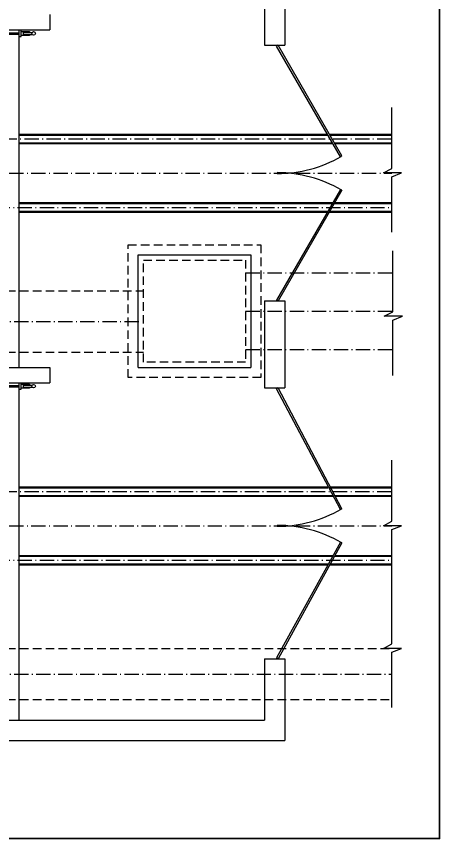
# Model space of a CAD drawing. Extents: x -4160 to -2690, y -474 to 714.
# Drawn here: x -3413.5 to -3330.8, y 130.5 to 291.3 of the extents above; entities that cross this region are included whole.
import ezdxf

# ---------------------------------------------------------------- set-up
doc = ezdxf.new("R2010")
doc.units = 0
doc.header["$LTSCALE"] = 0.56
doc.linetypes.add('DOT_DASHED', pattern=[7.7, 5, -1.2, 0.3, -1.2])
doc.linetypes.add('MEDIUM_DASHED', pattern=[4.5, 3, -1.5])
for name, color, linetype, lineweight in [('1', 7, 'Continuous', 25), ('4', 7, 'Continuous', 25), ('5', 7, 'Continuous', 35)]:
    doc.layers.add(name, color=color, linetype=linetype, lineweight=lineweight)

msp = doc.modelspace()

# ---------------------------------------------------------------- linework, layer by layer
at = {"layer": '1'}
for p, q in [((-3365.0303, 323.5704), (-3365.0303, 285.6544)), ((-3361.0303, 323.5704), (-3361.0303, 285.6544)), ((-3407.0303, 291.6544), (-3407.0303, 288.6544)), ((-3477.0303, 288.6544), (-3407.0303, 288.6544)), ((-3436.5423, 288.0984), (-3413.0303, 288.0984)), ((-3413.0303, 288.6544), (-3413.0303, 222.6544)), ((-3413.0303, 287.8584), (-3413.0303, 288.0984)), ((-3412.1303, 288.1824), (-3410.4543, 288.1824)), ((-3412.1303, 287.7824), (-3412.1303, 288.1824)), ((-3436.5423, 287.8584), (-3413.0303, 287.8584)), ((-3412.1303, 287.7824), (-3410.4543, 287.7824)), ((-3365.0303, 285.6544), (-3361.0303, 285.6544)), ((-3362.3583, 285.6504), (-3362.6583, 285.4784)), ((-3350.1583, 263.8264), (-3362.6583, 285.4784)), ((-3349.8583, 264.0024), (-3362.3583, 285.6504)), ((-3349.8583, 264.0024), (-3350.1583, 263.8264)), ((-3350.1583, 257.4784), (-3362.6583, 235.8304)), ((-3349.8583, 257.3064), (-3350.1583, 257.4784)), ((-3349.8583, 257.3064), (-3362.3583, 235.6544)), ((-3365.0303, 235.6544), (-3361.0303, 235.6544)), ((-3365.0303, 235.6544), (-3365.0303, 218.6544)), ((-3362.3583, 235.6544), (-3362.6583, 235.8304)), ((-3361.0303, 235.6544), (-3361.0303, 218.6544)), ((-3477.0303, 222.6544), (-3407.0303, 222.6544)), ((-3407.0303, 222.6544), (-3407.0303, 219.6544)), ((-3477.0303, 219.6544), (-3407.0303, 219.6544)), ((-3436.5423, 219.0984), (-3413.0303, 219.0984)), ((-3436.5423, 218.8584), (-3413.0303, 218.8584)), ((-3413.0303, 219.6544), (-3413.0303, 153.6544)), ((-3413.0303, 218.8584), (-3413.0303, 219.0984)), ((-3412.1303, 219.1824), (-3410.4543, 219.1824)), ((-3412.1303, 218.7824), (-3412.1303, 219.1824)), ((-3412.1303, 218.7824), (-3410.4543, 218.7824)), ((-3365.0303, 218.6544), (-3361.0303, 218.6544)), ((-3362.3583, 218.6504), (-3362.6583, 218.4784)), ((-3350.1583, 194.8264), (-3362.6583, 218.4784)), ((-3349.8583, 195.0024), (-3362.3583, 218.6504)), ((-3349.8583, 195.0024), (-3350.1583, 194.8264)), ((-3350.1583, 188.4784), (-3362.6583, 165.8304)), ((-3349.8583, 188.3064), (-3362.3583, 165.6544)), ((-3349.8583, 188.3064), (-3350.1583, 188.4784)), ((-3365.0303, 165.6544), (-3361.0303, 165.6544)), ((-3365.0303, 165.6544), (-3365.0303, 153.6544)), ((-3362.3583, 165.6544), (-3362.6583, 165.8304)), ((-3361.0303, 165.6544), (-3361.0303, 149.6544)), ((-3477.0303, 153.6544), (-3365.0303, 153.6544)), ((-3481.0303, 149.6544), (-3361.0303, 149.6544))]:
    msp.add_line(p, q, dxfattribs=at)
for points in [[(-3413.0303, 287.3984), (-3412.5943, 287.3984), (-3412.5943, 288.5904), (-3413.0303, 288.5904)], [(-3413.0303, 218.3984), (-3412.5943, 218.3984), (-3412.5943, 219.5904), (-3413.0303, 219.5904)]]:
    msp.add_lwpolyline(points, close=True, dxfattribs=at)
for points in [[(-3410.9823, 287.7824), (-3410.9823, 287.5744), (-3412.5943, 287.5744), (-3412.5943, 288.3864), (-3410.9823, 288.3864), (-3410.9823, 288.1824)], [(-3410.9823, 218.7824), (-3410.9823, 218.5744), (-3412.5943, 218.5744), (-3412.5943, 219.3864), (-3410.9823, 219.3864), (-3410.9823, 219.1824)]]:
    msp.add_lwpolyline(points, dxfattribs=at)
for centre in [(-3410.1681, 287.981), (-3410.1681, 218.981)]:
    msp.add_circle(centre, 0.3454, dxfattribs=at)
for centre, start, end in [((-3362.5313, 285.6494), 270.06351, 299.94999), ((-3362.5313, 235.6574), 60.05001, 89.93649), ((-3362.5313, 216.6494), 270.06351, 299.94999), ((-3362.5313, 166.6574), 60.05001, 89.93649)]:
    msp.add_arc(centre, 25.0859, start, end, dxfattribs=at)
at = {"layer": '4', "linetype": 'DOT_DASHED'}
for p, q in [((-3459.4063, 267.3544), (-3340.0743, 267.3544)), ((-3470.9863, 260.6544), (-3340.0743, 260.6544)), ((-3439.1663, 253.9544), (-3340.0743, 253.9544)), ((-3368.7023, 241.1544), (-3340.0743, 241.1544)), ((-3368.7023, 233.6544), (-3340.0743, 233.6544)), ((-3435.5303, 231.6544), (-3389.1023, 231.6544)), ((-3368.7023, 226.1544), (-3340.0743, 226.1544)), ((-3459.4063, 198.3544), (-3340.0743, 198.3544)), ((-3470.9863, 191.6544), (-3340.0743, 191.6544)), ((-3470.9863, 191.6544), (-3340.0743, 191.6544)), ((-3439.1663, 184.9544), (-3340.0743, 184.9544)), ((-3435.5303, 162.6544), (-3340.0743, 162.6544))]:
    msp.add_line(p, q, dxfattribs=at)
at = {"layer": '4'}
for p, q in [((-3413.0303, 268.2784), (-3352.7303, 268.2784)), ((-3413.0303, 268.1024), (-3352.6263, 268.1024)), ((-3352.3263, 268.2784), (-3340.0743, 268.2784)), ((-3352.2263, 268.1024), (-3340.0743, 268.1024)), ((-3413.0303, 266.6024), (-3351.7623, 266.6024)), ((-3413.0303, 266.4264), (-3351.6623, 266.4264)), ((-3351.3583, 266.6024), (-3340.0743, 266.6024)), ((-3351.2583, 266.4264), (-3340.0743, 266.4264)), ((-3413.0303, 254.8784), (-3351.7103, 254.8784)), ((-3413.0303, 254.7024), (-3351.8103, 254.7024)), ((-3351.4063, 254.7024), (-3340.0743, 254.7024)), ((-3351.3063, 254.8784), (-3340.0743, 254.8784)), ((-3413.0303, 253.2024), (-3352.6783, 253.2024)), ((-3413.0303, 253.0264), (-3352.7783, 253.0264)), ((-3352.3743, 253.0264), (-3340.0743, 253.0264)), ((-3352.2743, 253.2024), (-3340.0743, 253.2024)), ((-3389.7023, 222.6544), (-3389.7023, 244.6544)), ((-3389.7023, 244.6544), (-3367.7023, 244.6544)), ((-3367.7023, 244.6544), (-3367.7023, 222.6544)), ((-3389.7023, 222.6544), (-3367.7023, 222.6544)), ((-3413.0303, 199.2784), (-3352.6783, 199.2784)), ((-3412.9983, 199.1024), (-3352.6263, 199.1024)), ((-3352.2783, 199.2784), (-3340.0743, 199.2784)), ((-3352.2263, 199.1024), (-3340.0743, 199.1024)), ((-3413.0303, 197.6024), (-3351.7623, 197.6024)), ((-3413.0303, 197.4264), (-3351.6103, 197.4264)), ((-3351.3583, 197.6024), (-3340.0743, 197.6024)), ((-3351.2063, 197.4264), (-3340.0743, 197.4264)), ((-3413.0303, 185.8784), (-3351.7103, 185.8784)), ((-3413.0303, 185.7024), (-3351.7623, 185.7024)), ((-3351.3583, 185.7024), (-3340.0743, 185.7024)), ((-3351.3063, 185.8784), (-3340.0743, 185.8784)), ((-3413.0303, 184.2024), (-3352.6263, 184.2024)), ((-3413.0303, 184.0264), (-3352.7783, 184.0264)), ((-3352.3743, 184.0264), (-3340.0743, 184.0264)), ((-3352.2263, 184.2024), (-3340.0743, 184.2024))]:
    msp.add_line(p, q, dxfattribs=at)
at = {"layer": '4', "linetype": 'MEDIUM_DASHED'}
for p, q in [((-3391.7023, 246.6544), (-3365.7023, 246.6544)), ((-3391.7023, 220.6544), (-3391.7023, 246.6544)), ((-3388.7023, 223.6544), (-3388.7023, 243.6544)), ((-3388.7023, 243.6544), (-3368.7023, 243.6544)), ((-3435.5303, 237.6544), (-3388.7023, 237.6544)), ((-3435.5303, 225.6544), (-3388.7023, 225.6544)), ((-3435.5303, 167.6544), (-3340.0743, 167.6544)), ((-3435.5303, 157.6544), (-3340.0743, 157.6544))]:
    msp.add_line(p, q, dxfattribs=at)
at = {"layer": '4'}
for points in [[(-3340.0743, 249.1104), (-3340.0743, 259.9424), (-3338.2063, 260.6824), (-3341.7463, 260.6824), (-3340.0743, 261.5464), (-3340.0743, 273.4704)], [(-3339.8983, 221.0784), (-3339.8983, 231.9144), (-3338.0303, 232.6544), (-3341.5703, 232.6544), (-3339.8983, 233.5184), (-3339.8983, 245.4424)], [(-3340.0743, 180.1104), (-3340.0743, 190.9424), (-3338.2063, 191.6824), (-3341.7463, 191.6824), (-3340.0743, 192.5464), (-3340.0743, 204.4704)], [(-3340.0743, 156.1104), (-3340.0743, 166.9424), (-3338.2063, 167.6824), (-3341.7463, 167.6824), (-3340.0743, 168.5464), (-3340.0743, 181.4704)]]:
    msp.add_lwpolyline(points, dxfattribs=at)
at = {"layer": '4', "linetype": 'MEDIUM_DASHED'}
for points in [[(-3365.7023, 246.6544), (-3365.7023, 220.6544), (-3391.7023, 220.6544)], [(-3368.7023, 243.6544), (-3368.7023, 223.6544), (-3388.7023, 223.6544)]]:
    msp.add_lwpolyline(points, dxfattribs=at)
at = {"layer": '5'}
msp.add_lwpolyline([(-3504.7642, 130.48), (-3504.7642, 383.48), (-3330.7642, 383.48), (-3330.7642, 130.48)], close=True, dxfattribs=at)

doc.saveas('drawing.dxf')
